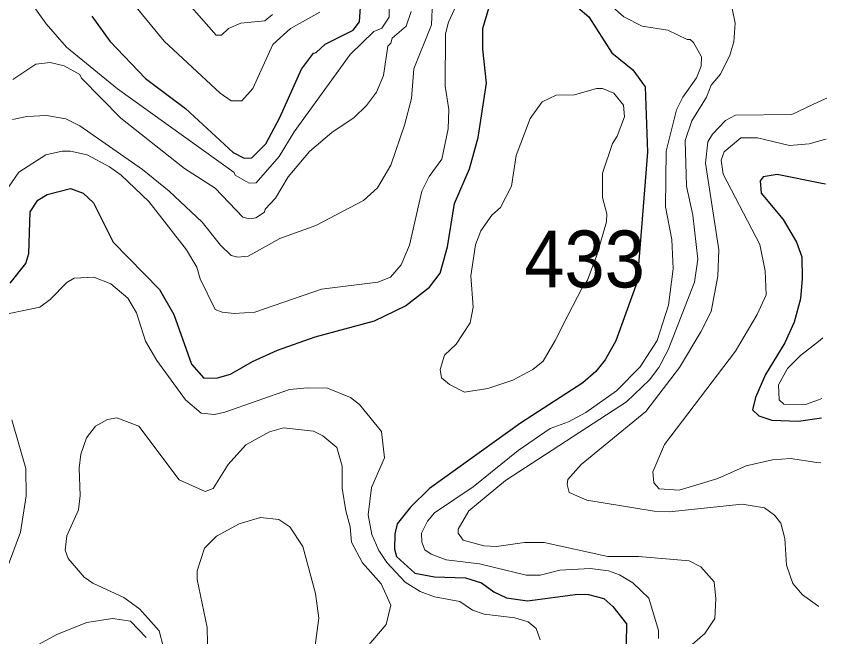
# Model space of a CAD drawing. Extents: x 673.3 to 698.5, y 6984.3 to 7012.3.
# Drawn here: x 696.981 to 698.12, y 6989.645 to 6990.517 of the extents above; entities that cross this region are included whole.
import ezdxf

# ---------------------------------------------------------------- set-up
doc = ezdxf.new("R2010")
doc.units = 0
doc.header["$LTSCALE"] = 0.032
doc.layers.add('1', color=7, linetype='Continuous', lineweight=25)
doc.layers.add('2', color=7, linetype='Continuous', lineweight=13)
doc.layers.add('21', color=7, linetype='Continuous')

msp = doc.modelspace()

# ---------------------------------------------------------------- linework, layer by layer
at = {"layer": '1'}
for points in [[(697.7545, 6990.5429), (697.7854, 6990.5165), (697.8177, 6990.4657), (697.8473, 6990.4417), (697.8646, 6990.4181), (697.8679, 6990.3263), (697.8533, 6990.1442), (697.8232, 6990.061), (697.8085, 6990.0343), (697.7953, 6990.0178), (697.777, 6990.0019), (697.6892, 6989.9456), (697.5617, 6989.8535), (697.5347, 6989.8273), (697.5162, 6989.8038), (697.5129, 6989.7897), (697.5123, 6989.7684), (697.515, 6989.7581), (697.5409, 6989.7346), (697.5686, 6989.7296), (697.6122, 6989.7281), (697.6348, 6989.7209), (697.6519, 6989.7085), (697.6699, 6989.6999), (697.6992, 6989.6956), (697.7699, 6989.7053), (697.7849, 6989.7045), (697.8063, 6989.6989), (697.8193, 6989.6879), (697.8383, 6989.6636), (697.8378, 6989.6353)], [(697.0869, 6990.5172), (697.1122, 6990.4819), (697.1625, 6990.4296), (697.2184, 6990.3875), (697.2856, 6990.3259), (697.3009, 6990.3179), (697.3118, 6990.3183), (697.3313, 6990.3381), (697.351, 6990.375), (697.3817, 6990.4428), (697.3983, 6990.4652), (697.4024, 6990.4662), (697.4148, 6990.478), (697.4542, 6990.4978), (697.4631, 6990.5092), (697.4648, 6990.5367)], [(697.4843, 6990.0892), (697.5278, 6990.1103), (697.5615, 6990.1367), (697.5765, 6990.1562), (697.5869, 6990.1932), (697.5968, 6990.2539), (697.6178, 6990.3028), (697.6301, 6990.3467), (697.6415, 6990.4233), (697.6364, 6990.471), (697.6366, 6990.4998), (697.6451, 6990.5283)], [(698.1179, 6990.2811), (698.1129, 6990.2821), (698.0503, 6990.295), (698.0306, 6990.2917), (698.026, 6990.2857), (698.0277, 6990.2687), (698.0585, 6990.2314), (698.0771, 6990.1999), (698.0846, 6990.1793), (698.0854, 6990.1488), (698.0829, 6990.1203), (698.0738, 6990.0875), (698.0608, 6990.0585), (698.0338, 6990.014), (698.0197, 6989.9813), (698.0153, 6989.9641), (698.0241, 6989.9555), (698.0425, 6989.9496), (698.0799, 6989.9482), (698.1126, 6989.9529)], [(696.9721, 6990.1419), (696.9941, 6990.1696), (696.9984, 6990.1836), (697.0002, 6990.2423), (697.0109, 6990.2587), (697.0244, 6990.2669), (697.0568, 6990.2753), (697.0747, 6990.2688), (697.0891, 6990.2552), (697.1168, 6990.1999), (697.1819, 6990.1331), (697.2024, 6990.0982), (697.2269, 6990.0281), (697.2445, 6990.0086), (697.2634, 6990.0091), (697.2819, 6990.0142), (697.3128, 6990.0321), (697.3481, 6990.0482), (697.401, 6990.0668), (697.4843, 6990.0892)]]:
    msp.add_lwpolyline(points, dxfattribs=at)
at = {"layer": '2'}
for points in [[(697.341, 6990.5198), (697.3303, 6990.5109), (697.2962, 6990.5074), (697.2792, 6990.4999), (697.2691, 6990.4907), (697.2616, 6990.4907), (697.2031, 6990.5575)], [(697.6078, 6990.5518), (697.5881, 6990.5089), (697.5838, 6990.4923), (697.5833, 6990.4191), (697.5886, 6990.3861), (697.5879, 6990.3591), (697.5788, 6990.3164), (697.5611, 6990.292), (697.5509, 6990.2715), (697.5332, 6990.1956), (697.5218, 6990.168), (697.5067, 6990.1505), (697.4887, 6990.1435), (697.4098, 6990.1335), (697.3161, 6990.1012), (697.2871, 6990.0995), (697.27, 6990.1012), (697.2602, 6990.1049), (697.2393, 6990.1483), (697.2344, 6990.1644), (697.2199, 6990.1889), (697.1673, 6990.2569), (697.128, 6990.2937), (697.1117, 6990.3054), (697.0803, 6990.3222), (697.0571, 6990.3275), (697.0454, 6990.3275), (697.0222, 6990.3223), (696.9844, 6990.2981), (696.9697, 6990.277)], [(697.1319, 6990.5516), (697.1887, 6990.4823), (697.2675, 6990.4091), (697.283, 6990.3982), (697.2976, 6990.3983), (697.3133, 6990.4155), (697.3412, 6990.4775), (697.3663, 6990.5001), (697.4075, 6990.5227)], [(696.9756, 6990.3722), (696.9955, 6990.3764), (697.0232, 6990.3779), (697.0506, 6990.373), (697.0701, 6990.3632), (697.1584, 6990.3016), (697.1958, 6990.2715), (697.2419, 6990.2279), (697.268, 6990.1953), (697.283, 6990.1808), (697.2923, 6990.1785), (697.3068, 6990.1801), (697.3513, 6990.2047), (697.4016, 6990.223), (697.4687, 6990.2581), (697.4883, 6990.276), (697.5071, 6990.308), (697.5265, 6990.3641), (697.5363, 6990.4018), (697.5397, 6990.4431), (697.5641, 6990.5051), (697.5659, 6990.5379)], [(697.5047, 6990.5298), (697.5047, 6990.5159), (697.4943, 6990.5004), (697.4834, 6990.4959), (697.45, 6990.4633), (697.3713, 6990.3547), (697.3503, 6990.3199), (697.3178, 6990.2831), (697.3079, 6990.2828), (697.2885, 6990.2939), (697.2869, 6990.2976), (697.1231, 6990.415), (697.0515, 6990.4738), (697.0228, 6990.5064), (697.0032, 6990.5341)], [(697.9844, 6990.5392), (697.9909, 6990.5073), (697.9893, 6990.4812), (697.9834, 6990.4625), (697.9702, 6990.4359)], [(696.976, 6990.4283), (697.0081, 6990.45), (697.0285, 6990.4521), (697.0483, 6990.4474), (697.0703, 6990.4354), (697.0725, 6990.43), (697.1277, 6990.3739), (697.217, 6990.3034), (697.2602, 6990.2755), (697.2994, 6990.2349), (697.3084, 6990.2324), (697.3174, 6990.2339), (697.3295, 6990.2421), (697.3307, 6990.2462), (697.345, 6990.2617), (697.3629, 6990.2915), (697.3929, 6990.3273), (697.4244, 6990.3539), (697.4554, 6990.3751), (697.4729, 6990.3918), (697.4868, 6990.4107), (697.4967, 6990.434), (697.5029, 6990.4751), (697.5073, 6990.4792), (697.509, 6990.4864), (697.5286, 6990.5033), (697.5355, 6990.524)], [(697.8835, 6989.643), (697.8834, 6989.654), (697.8695, 6989.6996), (697.8473, 6989.721), (697.8283, 6989.7324), (697.8129, 6989.7378), (697.7875, 6989.7411), (697.7446, 6989.7387), (697.7172, 6989.732), (697.6973, 6989.7317), (697.6316, 6989.7477), (697.5848, 6989.7534), (697.564, 6989.7613), (697.5551, 6989.7675), (697.5505, 6989.7782), (697.5504, 6989.7908), (697.5586, 6989.8079), (697.5685, 6989.8195), (697.6228, 6989.8562), (697.686, 6989.9068), (697.7309, 6989.9381), (697.757, 6989.9471), (697.7813, 6989.9602), (697.8244, 6989.9908), (697.8575, 6990.0248), (697.8815, 6990.0615), (697.8972, 6990.111), (697.9037, 6990.1624), (697.9021, 6990.2037), (697.8932, 6990.2493), (697.8941, 6990.3278), (697.9084, 6990.3855), (697.9173, 6990.4034), (697.9365, 6990.4304), (697.9434, 6990.4471), (697.9436, 6990.46), (697.9325, 6990.4804), (697.9279, 6990.4846), (697.9234, 6990.4847), (697.8962, 6990.4975), (697.8603, 6990.5033), (697.8346, 6990.5162), (697.8189, 6990.5297)], [(697.9702, 6990.4359), (697.9575, 6990.4203), (697.9507, 6990.4035), (697.93, 6990.3701), (697.9209, 6990.3425), (697.9226, 6990.2784), (697.9315, 6990.2377), (697.9387, 6990.1758), (697.934, 6990.1437), (697.8969, 6990.0485), (697.8836, 6990.0236), (697.8707, 6990.0065), (697.8384, 6989.9755), (697.6684, 6989.8651), (697.6168, 6989.8221), (697.6017, 6989.7965), (697.6017, 6989.7909), (697.6089, 6989.7812), (697.6377, 6989.773), (697.6556, 6989.7722), (697.6951, 6989.7777), (697.7227, 6989.7777), (697.812, 6989.7583), (697.8552, 6989.7582), (697.9263, 6989.7518), (697.943, 6989.7436), (697.9613, 6989.7225), (697.9641, 6989.6984), (697.9626, 6989.6709), (697.9484, 6989.65), (697.9237, 6989.6284)], [(698.1198, 6990.4022), (698.1082, 6990.3967), (698.0707, 6990.3789), (697.9917, 6990.378), (697.9776, 6990.3705), (697.959, 6990.3517), (697.9527, 6990.3408), (697.9494, 6990.3107), (697.9682, 6990.1891), (697.9665, 6990.1519), (697.9571, 6990.1021), (697.943, 6990.0737), (697.9129, 6990.0236), (697.8653, 6989.9618), (697.7747, 6989.8873), (697.756, 6989.8663), (697.7548, 6989.8593), (697.7577, 6989.8482), (697.7826, 6989.8374), (697.8771, 6989.8218), (697.8983, 6989.821), (698.0009, 6989.8315), (698.0322, 6989.8266), (698.0461, 6989.8162), (698.0554, 6989.8049), (698.061, 6989.7833), (698.0634, 6989.7458), (698.0722, 6989.7203), (698.0856, 6989.7044), (698.1034, 6989.6915), (698.1084, 6989.6879)], [(698.1116, 6989.8895), (698.106, 6989.8903), (698.0689, 6989.8958), (698.0433, 6989.8941), (698.0067, 6989.8853), (697.9666, 6989.8677), (697.9122, 6989.8511), (697.8842, 6989.853), (697.8768, 6989.8617), (697.8752, 6989.8772), (697.8917, 6989.9156), (697.9916, 6990.0467), (698.022, 6990.0981), (698.0348, 6990.1255), (698.0333, 6990.1595), (698.0259, 6990.1964), (697.9743, 6990.2951), (697.9714, 6990.3148), (697.9756, 6990.3267), (697.9989, 6990.3464), (698.0225, 6990.3463), (698.0673, 6990.3357), (698.095, 6990.3378), (698.1164, 6990.3439), (698.1189, 6990.3446)], [(696.9504, 6990.0951), (697.0139, 6990.1082), (697.0285, 6990.1192), (697.0517, 6990.143), (697.0621, 6990.1491), (697.0898, 6990.1506), (697.1136, 6990.1412), (697.1376, 6990.1212), (697.1499, 6990.1006), (697.1626, 6990.0607), (697.1784, 6990.0334), (697.2186, 6989.9782), (697.2404, 6989.9597), (697.2594, 6989.9578), (697.274, 6989.9607), (697.3647, 6989.9927), (697.3901, 6989.9952), (697.4181, 6989.9944), (697.4505, 6989.9816), (697.463, 6989.9718), (697.4941, 6989.9338), (697.4982, 6989.8969), (697.4798, 6989.8549), (697.4755, 6989.8168), (697.4805, 6989.7888), (697.4903, 6989.7667), (697.5013, 6989.7497), (697.5271, 6989.7221), (697.5485, 6989.7087), (697.5685, 6989.7012), (697.6041, 6989.6947), (697.6219, 6989.6827), (697.6381, 6989.6769), (697.6812, 6989.6718), (697.7002, 6989.6662), (697.7115, 6989.6569), (697.7171, 6989.641)], [(698.1144, 6990.0652), (698.1081, 6990.0603), (698.0827, 6990.0407), (698.0644, 6990.0223), (698.0521, 6989.9993), (698.0528, 6989.9784), (698.0593, 6989.9723), (698.09, 6989.9716), (698.1083, 6989.9782), (698.113, 6989.9799)], [(697.455, 6989.6092), (697.5008, 6989.6627), (697.507, 6989.6895), (697.4934, 6989.7198), (697.4673, 6989.7493), (697.452, 6989.7781), (697.4501, 6989.7998), (697.4437, 6989.8223), (697.4389, 6989.8542), (697.4386, 6989.8851), (697.4313, 6989.9113), (697.4117, 6989.9278), (697.3983, 6989.9343), (697.3565, 6989.939), (697.3368, 6989.9332), (697.3034, 6989.915), (697.2787, 6989.8872), (697.2573, 6989.8538), (697.2462, 6989.8496), (697.2095, 6989.8656), (697.1529, 6989.9414), (697.1223, 6989.9528), (697.1089, 6989.9504), (697.0919, 6989.9414), (697.0795, 6989.925), (697.0716, 6989.9017), (697.0691, 6989.8821), (697.0707, 6989.8438), (697.0684, 6989.8238), (697.052, 6989.7873), (697.0496, 6989.7672), (697.0538, 6989.7554), (697.0763, 6989.7289), (697.0883, 6989.7205), (697.1319, 6989.7003), (697.1543, 6989.6843), (697.1814, 6989.6535), (697.1936, 6989.6066)], [(696.9697, 6989.7468), (696.9866, 6989.7924), (696.9949, 6989.8432), (696.9941, 6989.8815), (696.9744, 6989.9499)], [(697.2498, 6989.6135), (697.2491, 6989.6584), (697.2352, 6989.7259), (697.2352, 6989.7378), (697.2455, 6989.7699), (697.2621, 6989.7867), (697.294, 6989.8042), (697.3239, 6989.8128), (697.3496, 6989.8103), (697.3653, 6989.8), (697.3833, 6989.7721), (697.4012, 6989.7059), (697.4061, 6989.6714), (697.3883, 6989.5395)], [(697.1633, 6989.6445), (697.1414, 6989.6672), (697.1158, 6989.6711), (697.0799, 6989.6655), (697.0389, 6989.6491), (697.0061, 6989.6311)]]:
    msp.add_lwpolyline(points, dxfattribs=at)
msp.add_lwpolyline([(697.6188, 6990.0866), (697.6228, 6990.1085), (697.6196, 6990.1525), (697.6261, 6990.1959), (697.6337, 6990.2155), (697.6489, 6990.2375), (697.6611, 6990.2485), (697.6767, 6990.2785), (697.6831, 6990.3213), (697.703, 6990.3737), (697.7198, 6990.3967), (697.7393, 6990.4064), (697.7653, 6990.4065), (697.796, 6990.4155), (697.8044, 6990.4154), (697.8207, 6990.4089), (697.8339, 6990.3923), (697.8353, 6990.3759), (697.8254, 6990.3485), (697.8188, 6990.3383), (697.8045, 6990.2966), (697.8044, 6990.2626), (697.8109, 6990.2395), (697.8101, 6990.2285), (697.7967, 6990.1814), (697.7833, 6990.1462), (697.776, 6990.1357), (697.7557, 6990.0969), (697.7383, 6990.0617), (697.7211, 6990.0326), (697.7068, 6990.0207), (697.6785, 6990.006), (697.6435, 6989.9943), (697.6107, 6989.9888), (697.5895, 6989.9998), (697.5783, 6990.0093), (697.5764, 6990.0206), (697.5824, 6990.0411), (697.5991, 6990.0562)], close=True, dxfattribs=at)

# ---------------------------------------------------------------- texts
at = {"layer": '21', "width": 0.95}
msp.add_text('433', height=0.08, dxfattribs=at).set_placement((697.6946, 6990.1361))

doc.saveas('drawing.dxf')
